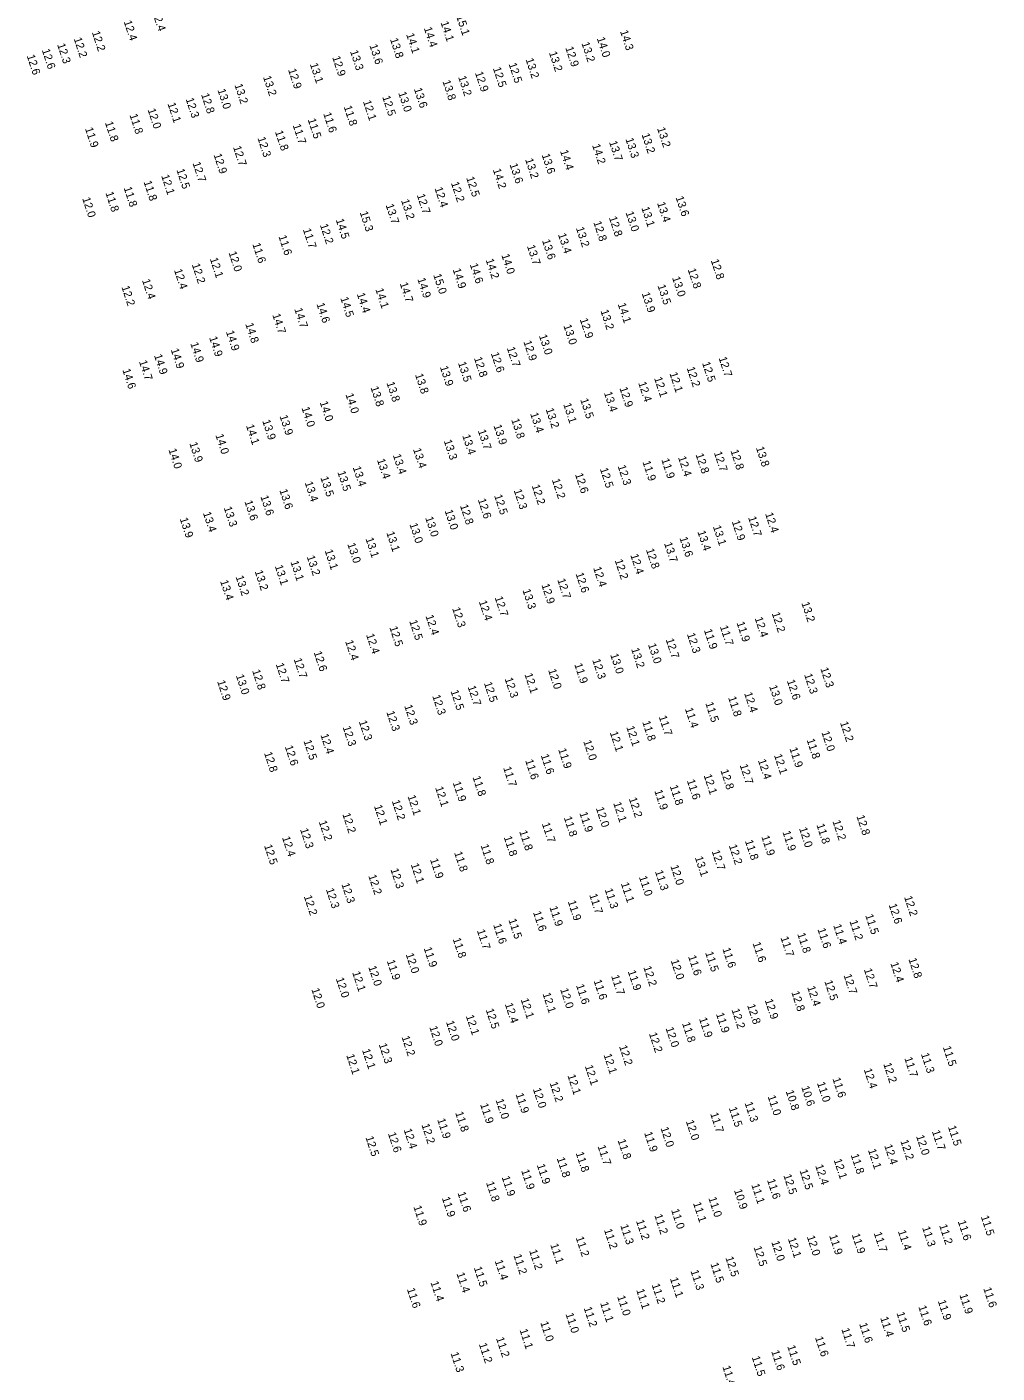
# Model space of a CAD drawing. Extents: x 1023796 to 1112670, y 656573 to 837340.
# Drawn here: x 1089240 to 1089844, y 709878 to 710717 of the extents above; entities that cross this region are included whole.
import ezdxf

# ---------------------------------------------------------------- set-up
doc = ezdxf.new("R2010")
doc.units = 0
doc.layers.add('V-TOPO-SOUN', color=7, linetype='Continuous')

msp = doc.modelspace()

# ---------------------------------------------------------------- texts
at = {"layer": 'V-TOPO-SOUN'}
for s, p in [('12.4 ', (1089300.34, 710720.18)), ('12.4 ', (1089318.05, 710726.1)), ('14.1 ', (1089497.7, 710719.66)), ('15.1 ', (1089507.49, 710723.44)), ('12.2 ', (1089280.48, 710713.57)), ('14.1 ', (1089476.29, 710712.23)), ('14.4 ', (1089487.31, 710716.1)), ('14.0 ', (1089595.07, 710709.81)), ('14.3 ', (1089609.56, 710714.14)), ('12.6 ', (1089249.33, 710702.47)), ('12.3 ', (1089258.87, 710705.88)), ('12.2 ', (1089269.17, 710709.59)), ('13.3 ', (1089441.34, 710701.68)), ('13.6 ', (1089453.38, 710705.38)), ('13.8 ', (1089466.21, 710709.22)), ('12.9 ', (1089575.46, 710703.92)), ('13.2 ', (1089585.49, 710706.74)), ('12.6 ', (1089239.91, 710698.89)), ('13.1 ', (1089416.32, 710693.67)), ('12.9 ', (1089430.22, 710698.01)), ('12.5 ', (1089540.13, 710693.78)), ('13.2 ', (1089550.69, 710696.67)), ('13.2 ', (1089565.25, 710700.87)), ('13.2 ', (1089387.13, 710685.72)), ('12.9 ', (1089402.76, 710690.18)), ('13.2 ', (1089508.68, 710685.67)), ('12.9 ', (1089519.17, 710688.32)), ('12.5 ', (1089530.35, 710691.13)), ('13.0 ', (1089358.76, 710677.59)), ('13.2 ', (1089369.32, 710680.76)), ('13.6 ', (1089481.12, 710678.24)), ('13.8 ', (1089498.9, 710683.01)), ('12.1 ', (1089327.64, 710669.02)), ('12.3 ', (1089338.91, 710672.01)), ('12.8 ', (1089348.52, 710674.79)), ('12.1 ', (1089449.4, 710670.45)), ('12.5 ', (1089461.41, 710673.29)), ('13.0 ', (1089471.36, 710675.78)), ('11.8 ', (1089303.94, 710662.01)), ('12.0 ', (1089315.22, 710665.35)), ('11.6 ', (1089424.62, 710662.91)), ('11.8 ', (1089437.4, 710667.13)), ('11.9 ', (1089276.21, 710653.57)), ('11.8 ', (1089288.64, 710657.29)), ('11.8 ', (1089394.57, 710651.62)), ('11.7 ', (1089405.59, 710655.68)), ('11.5 ', (1089414.97, 710659.16)), ('13.2 ', (1089632.64, 710653.64)), ('12.3 ', (1089383.66, 710647.65)), ('14.2 ', (1089592.12, 710643.23)), ('13.7 ', (1089602.72, 710645.14)), ('13.3 ', (1089612.91, 710647.05)), ('13.2 ', (1089622.96, 710649.91)), ('12.9 ', (1089356.32, 710637.26)), ('12.7 ', (1089368.44, 710642.01)), ('13.2 ', (1089550.43, 710634.26)), ('13.6 ', (1089560.73, 710637.19)), ('14.4 ', (1089572.16, 710639.56)), ('12.5 ', (1089333.17, 710627.84)), ('12.7 ', (1089343.22, 710632.03)), ('14.2 ', (1089530.3, 710627.91)), ('13.6 ', (1089540.72, 710631.19)), ('11.8 ', (1089312.7, 710620.36)), ('12.1 ', (1089323.7, 710624.15)), ('12.2 ', (1089504.21, 710619.65)), ('12.5 ', (1089513.68, 710622.9)), ('12.0 ', (1089274.48, 710610.04)), ('11.8 ', (1089288.94, 710613.51)), ('11.8 ', (1089300.32, 710616.61)), ('12.7 ', (1089482.92, 710612.16)), ('12.4 ', (1089493.97, 710616.37)), ('13.6 ', (1089644.17, 710610.72)), ('15.3 ', (1089447.37, 710601.3)), ('13.7 ', (1089463.53, 710605.9)), ('13.2 ', (1089473.11, 710608.78)), ('13.0 ', (1089613, 710601.25)), ('13.1 ', (1089622.84, 710604.15)), ('13.4 ', (1089632.65, 710607.12)), ('12.2 ', (1089422.56, 710593.5)), ('14.5 ', (1089432.46, 710596.69)), ('12.8 ', (1089592.92, 710595.18)), ('12.8 ', (1089602.61, 710598.13)), ('11.6 ', (1089396.73, 710586.42)), ('11.7 ', (1089411.96, 710590.67)), ('13.4 ', (1089570.9, 710587.62)), ('13.2 ', (1089582.06, 710591.57)), ('12.0 ', (1089365.63, 710576.3)), ('11.6 ', (1089380.48, 710581.57)), ('13.7 ', (1089551.55, 710580.33)), ('13.6 ', (1089560.95, 710583.81)), ('12.2 ', (1089342.76, 710568.83)), ('12.1 ', (1089353.98, 710572.41)), ('14.6 ', (1089515.92, 710568.89)), ('14.2 ', (1089525.81, 710571.78)), ('14.0 ', (1089535.6, 710574.75)), ('12.8 ', (1089666.08, 710571.44)), ('12.4 ', (1089311.71, 710559.11)), ('12.4 ', (1089331.67, 710565.39)), ('14.9 ', (1089483.27, 710559.86)), ('15.0 ', (1089493.15, 710562.37)), ('14.9 ', (1089505.26, 710565.77)), ('13.0 ', (1089641.98, 710560.66)), ('12.8 ', (1089651.71, 710565.74)), ('12.2 ', (1089298.92, 710554.91)), ('14.4 ', (1089445.52, 710550.53)), ('14.1 ', (1089457.12, 710553.4)), ('14.7 ', (1089472.28, 710557.05)), ('13.9 ', (1089623.04, 710550.85)), ('13.5 ', (1089632.86, 710555.69)), ('14.6 ', (1089420.39, 710544.32)), ('14.5 ', (1089435.25, 710547.96)), ('14.1 ', (1089608.12, 710544.2)), ('14.7 ', (1089392.89, 710537.56)), ('14.7 ', (1089406.6, 710541.12)), ('12.9 ', (1089584.46, 710534.7)), ('13.2 ', (1089597.36, 710540.02)), ('14.9 ', (1089364.02, 710527)), ('14.8 ', (1089376.08, 710531.78)), ('13.0 ', (1089574.28, 710530.75)), ('14.9 ', (1089341.81, 710519.73)), ('14.9 ', (1089353.56, 710523.33)), ('12.7 ', (1089538.99, 710516.86)), ('12.9 ', (1089549.35, 710520.79)), ('13.0 ', (1089559.02, 710524.55)), ('14.7 ', (1089309.81, 710508.49)), ('14.9 ', (1089319.21, 710512.24)), ('14.9 ', (1089329.63, 710515.86)), ('12.8 ', (1089518.52, 710510.57)), ('12.6 ', (1089529.06, 710513.48)), ('12.7 ', (1089670.97, 710510.68)), ('14.6 ', (1089299.49, 710503.24)), ('13.8 ', (1089481.86, 710500.2)), ('13.9 ', (1089497.32, 710504.98)), ('13.5 ', (1089508.56, 710507.61)), ('12.1 ', (1089640.32, 710501.07)), ('12.2 ', (1089651.05, 710504.44)), ('12.5 ', (1089660.66, 710507.54)), ('13.8 ', (1089454.07, 710492.28)), ('13.8 ', (1089464.01, 710495.13)), ('12.9 ', (1089609.2, 710491.83)), ('12.4 ', (1089620.87, 710495.14)), ('12.1 ', (1089630.75, 710498.07)), ('14.0 ', (1089438.47, 710487.91)), ('13.5 ', (1089584.74, 710484.75)), ('13.4 ', (1089599.54, 710488.94)), ('14.0 ', (1089411.1, 710479.51)), ('14.0 ', (1089422.45, 710483)), ('13.4 ', (1089553.56, 710475.92)), ('13.2 ', (1089563.18, 710478.74)), ('13.1 ', (1089574.16, 710481.84)), ('14.1 ', (1089376.49, 710468.54)), ('13.9 ', (1089386.65, 710471.46)), ('13.9 ', (1089397.42, 710474.39)), ('13.9 ', (1089530.74, 710468.44)), ('13.8 ', (1089541.77, 710472.2)), ('14.0 ', (1089357.46, 710462.59)), ('13.3 ', (1089499.71, 710459.04)), ('13.4 ', (1089511.22, 710462.27)), ('13.7 ', (1089520.95, 710465.34)), ('14.0 ', (1089328.19, 710453.52)), ('13.9 ', (1089341.19, 710457.51)), ('13.4 ', (1089468.01, 710450.08)), ('13.4 ', (1089480.55, 710453.78)), ('12.8 ', (1089656.62, 710450.49)), ('12.7 ', (1089668.06, 710451.65)), ('12.8 ', (1089678.35, 710452.84)), ('13.8 ', (1089694.2, 710454.73)), ('13.4 ', (1089443.04, 710442.46)), ('13.4 ', (1089458.1, 710447.17)), ('12.5 ', (1089597.01, 710441.53)), ('12.3 ', (1089608.05, 710443.25)), ('11.9 ', (1089623.53, 710445.88)), ('11.9 ', (1089635.25, 710447.37)), ('12.4 ', (1089645.71, 710448.7)), ('13.4 ', (1089413.1, 710432.99)), ('13.5 ', (1089422.87, 710436.11)), ('13.5 ', (1089433.44, 710439.55)), ('12.2 ', (1089567.07, 710434.74)), ('12.6 ', (1089581.47, 710438.19)), ('13.6 ', (1089397.3, 710428.26)), ('12.5 ', (1089531.12, 710424.87)), ('12.3 ', (1089543.3, 710428.23)), ('12.2 ', (1089554.51, 710431.08)), ('13.3 ', (1089362.62, 710417.36)), ('13.6 ', (1089375.52, 710421.21)), ('13.6 ', (1089385.47, 710424.33)), ('12.8 ', (1089509.82, 710418.67)), ('12.6 ', (1089520.94, 710422.38)), ('13.9 ', (1089335.24, 710410.47)), ('13.4 ', (1089349.7, 710414.07)), ('13.0 ', (1089488.15, 710411.1)), ('13.0 ', (1089500.29, 710415.44)), ('12.9 ', (1089679.13, 710408.78)), ('12.7 ', (1089689.35, 710411.24)), ('12.4 ', (1089699.94, 710413.62)), ('13.1 ', (1089463.93, 710401.85)), ('13.0 ', (1089478.33, 710407.09)), ('13.4 ', (1089657.78, 710402.38)), ('13.1 ', (1089667.41, 710405.63)), ('13.0 ', (1089439.64, 710394.7)), ('13.1 ', (1089450.96, 710398.07)), ('12.8 ', (1089625.7, 710391.21)), ('13.7 ', (1089637, 710395.13)), ('13.6 ', (1089646.56, 710398.5)), ('13.1 ', (1089404.2, 710383.62)), ('13.2 ', (1089414.31, 710386.9)), ('13.1 ', (1089425.51, 710390.65)), ('12.2 ', (1089606.22, 710384.57)), ('12.4 ', (1089615.97, 710387.83)), ('13.2 ', (1089370.02, 710374.38)), ('13.2 ', (1089381.92, 710377.71)), ('13.1 ', (1089394.47, 710380.97)), ('12.6 ', (1089581.84, 710376.25)), ('12.4 ', (1089592.81, 710379.87)), ('13.4 ', (1089360.37, 710371.59)), ('13.3 ', (1089548.76, 710366.03)), ('12.9 ', (1089560.54, 710369.33)), ('12.7 ', (1089570.48, 710372.48)), ('12.4 ', (1089521.55, 710358.9)), ('12.7 ', (1089531.45, 710361.42)), ('13.2 ', (1089722.55, 710357.96)), ('12.4 ', (1089488.36, 710349.91)), ('12.3 ', (1089504.95, 710354.63)), ('12.2 ', (1089704.07, 710351.58)), ('12.5 ', (1089465.85, 710342.78)), ('12.5 ', (1089478.21, 710346.73)), ('11.9 ', (1089661.81, 710341.09)), ('11.7 ', (1089671.76, 710343.3)), ('11.9 ', (1089682.12, 710345.68)), ('12.4 ', (1089693.42, 710348.54)), ('12.4 ', (1089438.29, 710334.14)), ('12.4 ', (1089451.35, 710338.18)), ('12.7 ', (1089638.01, 710335.23)), ('12.3 ', (1089651.22, 710338.62)), ('12.6 ', (1089418.68, 710327.26)), ('13.0 ', (1089603.43, 710325.79)), ('13.2 ', (1089616.45, 710329.35)), ('13.0 ', (1089626.98, 710332.13)), ('12.8 ', (1089380.33, 710315.83)), ('12.7 ', (1089395.06, 710319.9)), ('12.7 ', (1089406.22, 710322.97)), ('12.0 ', (1089564.75, 710316.21)), ('11.9 ', (1089581.07, 710319.74)), ('12.3 ', (1089592.26, 710322.48)), ('12.3 ', (1089734.32, 710317.16)), ('12.9 ', (1089358.54, 710309.15)), ('13.0 ', (1089370.2, 710312.81)), ('12.5 ', (1089524.75, 710308.09)), ('12.3 ', (1089537.68, 710310.8)), ('12.1 ', (1089550.02, 710313.57)), ('12.6 ', (1089713.48, 710309.55)), ('12.3 ', (1089724.25, 710313.32)), ('12.3 ', (1089492.55, 710300.08)), ('12.5 ', (1089503.95, 710303.11)), ('12.7 ', (1089514.61, 710305.81)), ('11.8 ', (1089676.87, 710299.09)), ('12.4 ', (1089686.9, 710301.7)), ('13.0 ', (1089702.44, 710306.13)), ('12.3 ', (1089475.1, 710293.9)), ('11.4 ', (1089649.97, 710292.06)), ('11.5 ', (1089662.66, 710295.6)), ('12.3 ', (1089446.79, 710284.15)), ('12.3 ', (1089463.96, 710290.04)), ('11.8 ', (1089623.37, 710283.89)), ('11.7 ', (1089633.64, 710287.18)), ('12.2 ', (1089746.62, 710283.46)), ('12.4 ', (1089422.88, 710275.83)), ('12.3 ', (1089436.72, 710280.66)), ('12.1 ', (1089603.18, 710277.29)), ('12.1 ', (1089613.45, 710280.69)), ('12.0 ', (1089735.01, 710277.49)), ('12.6 ', (1089400.69, 710268.55)), ('12.5 ', (1089412.35, 710272.05)), ('11.9 ', (1089571.02, 710266.78)), ('12.0 ', (1089586.64, 710271.83)), ('11.9 ', (1089715.06, 710267.38)), ('11.8 ', (1089725.79, 710272.76)), ('12.8 ', (1089387.78, 710264.51)), ('11.6 ', (1089550.44, 710259.88)), ('11.6 ', (1089560.15, 710263.15)), ('12.7 ', (1089684.11, 710256.94)), ('12.4 ', (1089695.45, 710260)), ('12.1 ', (1089705.45, 710263.19)), ('11.8 ', (1089517.63, 710249.52)), ('11.7 ', (1089536.73, 710255.35)), ('12.1 ', (1089661.66, 710250.58)), ('12.8 ', (1089672.11, 710253.65)), ('12.1 ', (1089494.36, 710242.96)), ('11.9 ', (1089505.29, 710246.12)), ('11.9 ', (1089630.94, 710240.95)), ('11.8 ', (1089640.52, 710243.92)), ('11.6 ', (1089651.17, 710247.39)), ('12.2 ', (1089467.35, 710234.61)), ('12.1 ', (1089477.15, 710237.64)), ('12.1 ', (1089605.32, 710233.31)), ('12.2 ', (1089615.01, 710236.16)), ('12.2 ', (1089436.55, 710226.45)), ('12.1 ', (1089456.26, 710231.52)), ('11.8 ', (1089574.49, 710224.31)), ('11.9 ', (1089584.23, 710227.12)), ('12.0 ', (1089594.49, 710230.18)), ('12.8 ', (1089756.86, 710225.14)), ('12.3 ', (1089410.21, 710216.95)), ('12.2 ', (1089421.83, 710221.75)), ('11.8 ', (1089546.75, 710215.65)), ('11.7 ', (1089560.83, 710220.52)), ('11.9 ', (1089710.75, 710215.36)), ('12.0 ', (1089721.09, 710217.57)), ('11.8 ', (1089731.89, 710219.83)), ('12.2 ', (1089741.91, 710222.01)), ('12.5 ', (1089387.78, 710206.84)), ('12.4 ', (1089398.97, 710211.89)), ('11.8 ', (1089522.67, 710207.01)), ('11.8 ', (1089537.11, 710212.11)), ('12.2 ', (1089677.33, 710206.86)), ('11.8 ', (1089687.38, 710209.72)), ('11.9 ', (1089697.58, 710212.44)), ('11.9 ', (1089491.15, 710198.21)), ('11.8 ', (1089506.21, 710202.47)), ('13.1 ', (1089656.16, 710199.45)), ('12.7 ', (1089666.63, 710203.36)), ('12.3 ', (1089466.53, 710191.96)), ('12.1 ', (1089479.15, 710195.12)), ('11.3 ', (1089631.3, 710190.8)), ('12.0 ', (1089640.93, 710194.09)), ('12.3 ', (1089435.95, 710182.83)), ('12.2 ', (1089452.7, 710188.09)), ('11.1 ', (1089610.07, 710183.25)), ('11.0 ', (1089621.33, 710187.29)), ('12.2 ', (1089412.55, 710175.22)), ('12.3 ', (1089426.29, 710179.62)), ('11.7 ', (1089590.35, 710176.18)), ('11.3 ', (1089599.95, 710179.5)), ('12.2 ', (1089786.54, 710174.79)), ('11.6 ', (1089555.33, 710165.35)), ('11.9 ', (1089565.54, 710168.48)), ('11.9 ', (1089576.97, 710172.02)), ('12.6 ', (1089776.92, 710169.98)), ('11.6 ', (1089530.51, 710157.51)), ('11.5 ', (1089540.01, 710160.64)), ('11.4 ', (1089742.37, 710157.21)), ('11.2 ', (1089752.5, 710159.75)), ('11.5 ', (1089762.31, 710163.43)), ('11.8 ', (1089505.3, 710148.7)), ('11.7 ', (1089520.38, 710153.97)), ('11.7 ', (1089709.54, 710149.51)), ('11.8 ', (1089719.96, 710151.8)), ('11.6 ', (1089732.57, 710154.75)), ('11.9 ', (1089487.19, 710142.94)), ('11.5 ', (1089662.61, 710140.13)), ('11.6 ', (1089673.31, 710142.57)), ('11.6 ', (1089692.12, 710146.05)), ('12.0 ', (1089452.71, 710131.27)), ('11.9 ', (1089464.22, 710135.01)), ('12.0 ', (1089476, 710139.15)), ('12.2 ', (1089624.04, 710131.13)), ('12.0 ', (1089641.08, 710135.24)), ('11.6 ', (1089651.95, 710137.79)), ('12.4 ', (1089777.96, 710133.57)), ('12.8 ', (1089789.25, 710136.13)), ('12.0 ', (1089432.49, 710123.97)), ('12.1 ', (1089442.7, 710127.82)), ('11.6 ', (1089593.08, 710122.68)), ('11.7 ', (1089604.01, 710125.59)), ('11.9 ', (1089614.35, 710128.5)), ('12.7 ', (1089748.8, 710126.13)), ('12.7 ', (1089761.48, 710129.68)), ('12.0 ', (1089417.22, 710117.37)), ('12.1 ', (1089561.26, 710114.52)), ('12.0 ', (1089572.27, 710117.3)), ('11.6 ', (1089582.11, 710119.85)), ('12.8 ', (1089716.26, 710115.51)), ('12.4 ', (1089726.13, 710118.71)), ('12.5 ', (1089736.86, 710122.26)), ('12.4 ', (1089537.79, 710108.11)), ('12.1 ', (1089547.6, 710111.02)), ('12.8 ', (1089688.71, 710107.43)), ('12.9 ', (1089699.7, 710110.59)), ('12.1 ', (1089513.48, 710100.7)), ('12.5 ', (1089525.86, 710104.63)), ('11.9 ', (1089658.73, 710099.09)), ('11.9 ', (1089669.31, 710102.05)), ('12.2 ', (1089679.01, 710104.62)), ('12.0 ', (1089490.71, 710093.78)), ('12.0 ', (1089501.09, 710097.06)), ('12.2 ', (1089627.56, 710089.75)), ('12.0 ', (1089637.93, 710093.11)), ('11.8 ', (1089648.18, 710096.15)), ('12.3 ', (1089459.21, 710083)), ('12.2 ', (1089473.44, 710087.63)), ('12.2 ', (1089608.95, 710081.8)), ('11.5 ', (1089810.67, 710081.29)), ('12.1 ', (1089438.99, 710076.27)), ('12.1 ', (1089448.8, 710079.54)), ('12.1 ', (1089599.29, 710076.51)), ('11.7 ', (1089786.64, 710074.44)), ('11.3 ', (1089797.02, 710077.02)), ('12.1 ', (1089587.62, 710069.46)), ('12.4 ', (1089761.39, 710067.36)), ('12.2 ', (1089773.56, 710070.86)), ('12.2 ', (1089565.65, 710058.99)), ('12.1 ', (1089576.76, 710063.62)), ('10.6 ', (1089722.45, 710056.42)), ('11.0 ', (1089732.25, 710058.95)), ('11.6 ', (1089741.88, 710061.67)), ('12.0 ', (1089532, 710048.41)), ('11.9 ', (1089544.43, 710052)), ('12.0 ', (1089555.25, 710055.22)), ('11.0 ', (1089701.48, 710050.61)), ('10.8 ', (1089712.78, 710053.82)), ('11.8 ', (1089506.86, 710040.45)), ('11.9 ', (1089522.39, 710045.59)), ('11.7 ', (1089665.73, 710039.86)), ('11.5 ', (1089677.32, 710043.41)), ('11.3 ', (1089687.14, 710046.53)), ('12.2 ', (1089485.84, 710032.91)), ('11.9 ', (1089495.64, 710036.18)), ('12.0 ', (1089634.76, 710030.88)), ('12.0 ', (1089650.54, 710035.17)), ('11.5 ', (1089813.83, 710031.71)), ('12.5 ', (1089450.94, 710025.15)), ('12.6 ', (1089464.93, 710027.56)), ('12.4 ', (1089474.76, 710029.84)), ('11.8 ', (1089608.05, 710023.28)), ('11.9 ', (1089624.58, 710027.9)), ('12.2 ', (1089784.19, 710022.87)), ('12.0 ', (1089793.97, 710025.87)), ('11.7 ', (1089803.85, 710028.86)), ('11.8 ', (1089581.92, 710015.36)), ('11.7 ', (1089595.55, 710019.6)), ('11.8 ', (1089753.27, 710014.14)), ('12.1 ', (1089764.02, 710017.21)), ('12.4 ', (1089774.14, 710020.02)), ('11.9 ', (1089557.71, 710007.86)), ('11.8 ', (1089570.13, 710012)), ('12.4 ', (1089731.15, 710007.47)), ('12.1 ', (1089742.66, 710011.04)), ('11.8 ', (1089526.07, 709996.93)), ('11.9 ', (1089535.82, 710000.31)), ('11.9 ', (1089547.96, 710004.41)), ('11.6 ', (1089701.13, 709998.53)), ('12.5 ', (1089711.31, 710001.43)), ('12.5 ', (1089721.37, 710004.44)), ('11.6 ', (1089508.29, 709990.51)), ('10.9 ', (1089680.54, 709992.18)), ('11.1 ', (1089691.34, 709995.57)), ('11.9 ', (1089480.8, 709981.92)), ('11.9 ', (1089498.55, 709987.34)), ('11.1 ', (1089655.03, 709984.09)), ('11.0 ', (1089664.6, 709987.27)), ('11.2 ', (1089619.49, 709973.11)), ('11.2 ', (1089630.91, 709976.56)), ('11.0 ', (1089641.38, 709979.84)), ('11.6 ', (1089819.97, 709972.74)), ('11.5 ', (1089834.32, 709975.72)), ('11.2 ', (1089599.54, 709967.46)), ('11.3 ', (1089609.68, 709970.24)), ('11.9 ', (1089739.86, 709963.85)), ('11.9 ', (1089753.91, 709964.52)), ('11.7 ', (1089767.64, 709965.43)), ('11.4 ', (1089782.66, 709966.65)), ('11.3 ', (1089797.74, 709968.9)), ('11.2 ', (1089808.36, 709970.27)), ('11.1 ', (1089566.08, 709958.25)), ('11.2 ', (1089581.93, 709962.64)), ('12.5 ', (1089692.75, 709956.67)), ('12.0 ', (1089703.8, 709959.92)), ('12.1 ', (1089714.12, 709961.99)), ('12.0 ', (1089725.9, 709963.23)), ('11.4 ', (1089531.47, 709948.12)), ('11.2 ', (1089543.14, 709951.63)), ('11.2 ', (1089552.9, 709954.52)), ('12.5 ', (1089675.18, 709950.17)), ('11.4 ', (1089507.67, 709940.24)), ('11.5 ', (1089518.44, 709943.9)), ('11.3 ', (1089653.47, 709941.84)), ('11.5 ', (1089665.85, 709946.35)), ('11.6 ', (1089476.76, 709930.59)), ('11.4 ', (1089491.46, 709934.81)), ('11.1 ', (1089619.62, 709930.04)), ('11.2 ', (1089629.26, 709933.31)), ('11.1 ', (1089640.63, 709937.2)), ('11.6 ', (1089835.86, 709930.99)), ('11.1 ', (1089597.15, 709921.87)), ('11.0 ', (1089607.77, 709925.87)), ('11.9 ', (1089807.52, 709923.13)), ('11.9 ', (1089820.97, 709926.99)), ('11.0 ', (1089575.57, 709915.04)), ('11.2 ', (1089586.9, 709918.84)), ('11.5 ', (1089781.77, 709915.65)), ('11.6 ', (1089795.38, 709919.67)), ('11.1 ', (1089546.94, 709905.12)), ('11.0 ', (1089559.85, 709909.77)), ('11.7 ', (1089747.43, 709905.62)), ('11.6 ', (1089758.54, 709908.87)), ('11.4 ', (1089771.62, 709912.66)), ('11.2 ', (1089521.58, 709896.33)), ('11.2 ', (1089532.29, 709899.93)), ('11.6 ', (1089731.03, 709900.4)), ('11.3 ', (1089503.94, 709890.63)), ('11.5 ', (1089691.61, 709888.18)), ('11.6 ', (1089703.75, 709891.8)), ('11.5 ', (1089713.72, 709894.92)), ('11.4 ', (1089673.31, 709882.19))]:
    msp.add_text(s, height=5, rotation=288, dxfattribs=at).set_placement(p)

doc.saveas('drawing.dxf')
